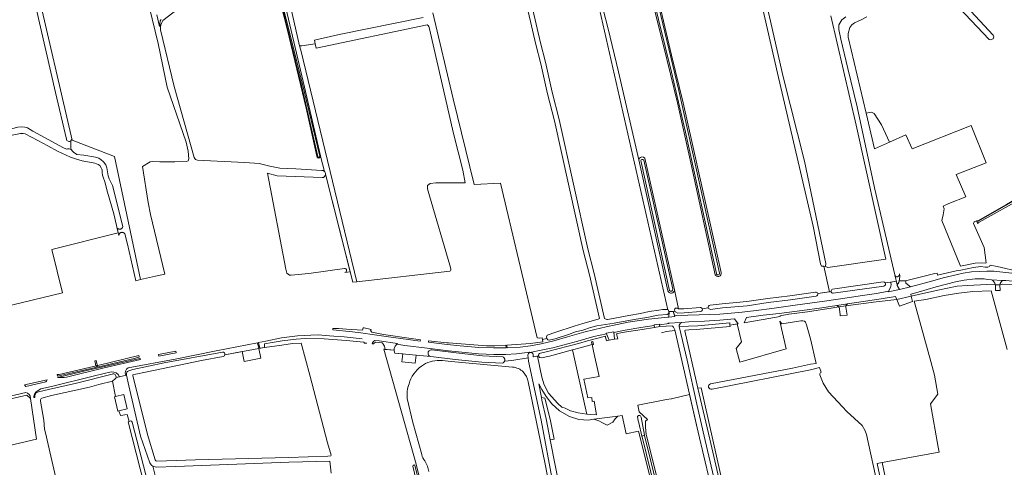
# Model space of a CAD drawing. Header units: metres. Extents: x 209813 to 223847, y 571801 to 587119.
# Tile 494 of 656: x 213530 to 214242, y 583550 to 583874. Entities that reach past the tile are written whole.
import ezdxf

# ---------------------------------------------------------------- set-up
doc = ezdxf.new("R2010")
doc.units = ezdxf.units.M
for name, color, linetype, lineweight in [('B-RO-GK-BESCHOEIING-G', 8, 'GK-BESCHOEIING', 0), ('B-RO-GR-GRAS-GV', 8, 'Continuous', 0), ('B-RO-GR-GROENVOORZIENING-GV', 8, 'Continuous', 0), ('B-RO-KW-KUNSTWERK_DEK-GV', 8, 'Continuous', 0), ('B-RO-OG-TERREIN_CULTUURSCHEIDING-GV', 8, 'Continuous', 0), ('B-RO-OG-WATER_GREPPEL-GV', 8, 'Continuous', 0), ('B-RO-OG-WEG-GV', 8, 'Continuous', 0), ('B-RO-VH-ONVERHARD-GV', 8, 'Continuous', 0), ('B-RO-VH-VERHARDING_HALFVERHARDING-GV', 8, 'Continuous', 0), ('B-RO-VH-VERHARDING_OPEN-GV', 8, 'Continuous', 0), ('B-RO-VH-VERHARDING_PUIN-GV', 8, 'Continuous', 0)]:
    doc.layers.add(name, color=color, linetype=linetype, lineweight=lineweight)
doc.linetypes.add('GK-BESCHOEIING', pattern='A,30,-5,[1,NLCS.shx,S=1,R=0,X=0,Y=0],-5', length=40)

msp = doc.modelspace()

# ---------------------------------------------------------------- linework, layer by layer
at = {"layer": 'B-RO-GK-BESCHOEIING-G', "flags": 128}
msp.add_lwpolyline([(213994.004, 583647.592), (213997.798, 583648.443), (214003.836, 583649.149)], dxfattribs=at)
at = {"layer": 'B-RO-GR-GRAS-GV', "flags": 128}
for points in [[(214107.089, 583675.947), (214115.528, 583677.165), (214111.449, 583695.632), (214109.798, 583695.804), (214109.064, 583697.458), (214103.843, 583724.502), (214077.946, 583835.222), (214063.444, 583898.545), (214052.349, 583949.966), (214048.466, 583966.184), (214041.949, 583987.379), (214038.55, 583999.398), (214032.656, 584026.919), (214025.52, 584055.084), (214022.36, 584066.156), (214020.22, 584072.806), (214017.58, 584084.153), (214008.405, 584130.169), (214002.491, 584156.507), (214002.83, 584157.672), (214003.961, 584158.114)], [(213563.885, 583787.514), (213555.854, 583821.063), (213541.652, 583882.936), (213528.195, 583940.602), (213514.07, 583999.422), (213508.097, 584022.62), (213507.429, 584026.936)], [(213541.698, 583900.245), (213567.909, 583786.628), (213598.53, 583774.95), (213617.436, 583686.011), (213628.227, 583688.543), (213635.08, 583690.025), (213624.639, 583733.103), (213623.029, 583741.691), (213618.76, 583767.699), (213624.368, 583771.162), (213626.376, 583771.409), (213631.359, 583771.105), (213642.139, 583771.011), (213650.768, 583771.305), (213651.928, 583771.836), (213652.26, 583773.262), (213651.795, 583778.869), (213650.305, 583785.254), (213636.665, 583824.964), (213630.064, 583856.605), (213606, 583955.754)], [(213708.503, 583960.207), (213732.316, 583854.77)], [(213892.507, 583918.366), (213906.659, 583857.022), (213910.329, 583843.028), (213915.116, 583821.28), (213920.208, 583801.715), (213940.926, 583708.212), (213945.44, 583690.501), (213952.885, 583657.927), (213954.565, 583657.152), (213955.08, 583657.168), (213956.501, 583657.319), (213970.495, 583660.059), (213978.843, 583661.495), (213985.214, 583662.984), (213992.16, 583663.997), (213994.772, 583664.475), (213998.111, 583664.379), (213998.701, 583664.124), (213932.398, 583955.696)], [(214032.809, 583689.531), (214015.439, 583770.349), (214005.798, 583813.676), (213995.679, 583855.22), (213976.211, 583931.843)], [(213981.37, 583933.328), (214001.359, 583848.052), (214009.815, 583813.754), (214037.183, 583691.08)], [(213706.86, 583919.863), (213694.549, 583913.421), (213669.63, 583900.216), (213657.849, 583891.939), (213654.243, 583889.362), (213633.649, 583873.282)], [(214222.84, 583728.547), (214243.587, 583740.274), (214269.819, 583755.739), (214286.887, 583766.647), (214303.155, 583774.966), (214303.396, 583775.041), (214303.577, 583775.065), (214303.76, 583775.066), (214304.034, 583775.021), (214304.366, 583774.88), (214304.038, 583779.21), (214315.744, 583785.934), (214382.262, 583826.177), (214376.762, 583839.235), (214371.999, 583848.126), (214358.301, 583871.288), (214352.549, 583880.205), (214347.992, 583885.593), (214337.96, 583895.343), (214313.216, 583920.77), (214312.462, 583922.18), (214312.018, 583922.777)], [(213744.867, 583775.098), (213737.139, 583809.95), (213723.354, 583867.05), (213712.34, 583910.507), (213710.308, 583918.202)], [(213828.891, 583878.7), (213843.391, 583816.569), (213858.554, 583754.741), (213877.597, 583755.617), (213904.097, 583643.936), (213905.999, 583643.69), (213907.838, 583644.037), (213908.148, 583642.7), (213911.107, 583643.471), (213911.031, 583644.559), (213911.393, 583645.776), (213912.889, 583646.299), (213913.624, 583646.6), (213915.437, 583647.178), (213917.822, 583648.134), (213931.016, 583652.399), (213937.204, 583654.224), (213948.306, 583657.362), (213948.842, 583657.621), (213949.182, 583657.983), (213942.008, 583689.368), (213937.491, 583707.092), (213916.776, 583800.585), (213911.682, 583820.153), (213906.896, 583841.897), (213903.232, 583855.871), (213889.058, 583917.307)], [(214067.771, 583895.062), (214082.067, 583832.446), (214097.589, 583771.476), (214113.019, 583697.71), (214112.731, 583695.498), (214114.35, 583694.693), (214156.419, 583700.646), (214134.988, 583797.616), (214116.599, 583876.462)], [(214201.808, 583897.192), (214233.904, 583862.674), (214234.426, 583861.303), (214233.853, 583859.817), (214231.809, 583859.094), (214230.981, 583859.443), (214200.717, 583891.802)], [(213468.255, 583882.392), (213483.521, 583818.973), (213487.406, 583801.803), (213492.114, 583784.935), (213492.553, 583784.464), (213492.9, 583784.29), (213494.035, 583784.184), (213494.766, 583784.379), (213507.779, 583789.766), (213516.815, 583792.967), (213528.668, 583796.035), (213531.23, 583796.401), (213533.684, 583796.219), (213535.736, 583795.627), (213539.45, 583793.295), (213561.768, 583781.078), (213563.387, 583780.398), (213563.962, 583780.299), (213564.621, 583780.406), (213565.914, 583780.434), (213567.046, 583780.061), (213566.962, 583786.16)], [(213952.019, 583881.157), (213955.468, 583867.182), (213963.073, 583836.173), (213977.782, 583772.404), (213978.315, 583773.715), (213979.023, 583774.315), (213979.841, 583774.619), (213981.041, 583774.465), (213982.032, 583773.695), (214003.502, 583678.603), (214006.524, 583664.833), (214010.385, 583664.937), (214022.061, 583665.918)], [(213743.728, 583856.37), (213743.135, 583859.014), (213760.973, 583863.017), (213821.677, 583875.4)], [(214142.695, 583875.915), (214138.499, 583873.538), (214133.76, 583871.524), (214131.747, 583870.128), (214130.203, 583868.215), (214129.136, 583863.678), (214129.201, 583861.079), (214142.036, 583806.126)], [(213631.774, 583866.525), (213641.712, 583825.576), (213656.172, 583774.149), (213657.167, 583772.755), (213658.592, 583772.357), (213662.935, 583771.992), (213692.807, 583770.679), (213703.151, 583769.816), (213710.81, 583767.859), (213718.054, 583766.551), (213729.721, 583765.996), (213748.631, 583764.859)], [(213518.036, 583666.051), (213561.115, 583676.506), (213553.213, 583707.725), (213601.246, 583719.883), (213598.082, 583733.493), (213593.535, 583749.246), (213591.502, 583756.601), (213590.29, 583759.879), (213589.911, 583761.358), (213589.716, 583763.253), (213589.732, 583764.964), (213589.519, 583765.793), (213589.06, 583766.784), (213587.93, 583768.322), (213586.74, 583769.203), (213584.494, 583770.213), (213575.284, 583771.838), (213570.514, 583773.117), (213566.861, 583774.456), (213557.352, 583778.763), (213550.372, 583782.505), (213543.265, 583786.481), (213533.898, 583791.362), (213532.574, 583791.578), (213530.744, 583791.451), (213520.898, 583789.558)], [(214159.012, 583785.296), (214170.835, 583790.572), (214175.393, 583780.388), (214217.938, 583797.216), (214228.948, 583770.366), (214207.222, 583761.814), (214214.287, 583745.86), (214201.904, 583740.859), (214197.824, 583739.121), (214198.419, 583737.02), (214197.89, 583732.892), (214196.937, 583728.659), (214210.24, 583695.699), (214220.997, 583697.773), (214225.345, 583698.195), (214228.081, 583697.927), (214228.829, 583698.018), (214227.418, 583709.133), (214219.713, 583726.587), (214220.24, 583727.762), (214221.957, 583728.551)], [(213750.377, 583764.189), (213747.564, 583775.126)], [(214244.113, 583635.387), (214232.548, 583677.895), (214219.146, 583677.355), (214209.172, 583676.13), (214198.603, 583674.412), (214185.327, 583671.619), (214176.85, 583670.451), (214188.894, 583626.78), (214191.506, 583617.068), (214193.908, 583603.288), (214188.609, 583596.302), (214194.135, 583564.987), (214194.799, 583561.336), (214153.67, 583553.851), (214166.368, 583493.258)], [(214029.215, 583667.485), (214038.012, 583668.472), (214055.775, 583670.1), (214070.906, 583672.327), (214086.942, 583674.308), (214105.485, 583677.027)], [(214023.619, 583664.898), (214027.975, 583665.64)], [(214029.473, 583610.683), (214088.743, 583621.981), (214101.944, 583624.858), (214105.838, 583625.377), (214101.834, 583643.089), (214098.927, 583653.35), (214098.206, 583655.222), (214097.508, 583655.908), (214096.33, 583656.166), (214094.87, 583656.296), (214081.184, 583653.925), (214079.723, 583656.027), (214084.37, 583635.875), (214050.654, 583626.383), (214048.149, 583636.294), (214051.903, 583641.092), (214048.926, 583653.952), (214043.623, 583653.015), (214043.708, 583652.004), (214019.208, 583649.957), (214013.994, 583649.754), (214011.456, 583649.362), (214011.034, 583649.136), (214011.012, 583648.916), (214020.493, 583607.621)], [(213724.523, 583557.47), (213752.934, 583558.339), (213755.104, 583558.758), (213755.243, 583559.279), (213752.72, 583568.118), (213739.803, 583616.854), (213733.51, 583640.17), (213727.377, 583639.843), (213719.499, 583638.733), (213707.064, 583637.031), (213702.973, 583636.26), (213704.318, 583629.149), (213692.373, 583626.889), (213691.028, 583634), (213678.484, 583631.625)], [(213793.374, 583635.642), (213816.698, 583552.589), (213831.738, 583492.27)], [(213800.827, 583634.92), (213793.374, 583635.642)], [(213938.998, 583594.05), (213929.831, 583635.234), (213913.048, 583630.791), (213907.26, 583629.532), (213905.86, 583629.779), (213905.232, 583630.819), (213904.573, 583630.712), (213907.58, 583615.584), (213909.273, 583609.922), (213912.342, 583603.89), (213919.221, 583596.375), (213922.079, 583593.888), (213924.407, 583593.2), (213928.27, 583591.19), (213933.826, 583589.655), (213940.148, 583588.749)], [(213938.998, 583594.05), (213940.148, 583588.749), (213942.769, 583588.438), (213947.003, 583588.385), (213945.362, 583598.28), (213943.986, 583597.963), (213943.775, 583600.926), (213940.864, 583600.556), (213937.848, 583614.155), (213949.013, 583616.113), (213948.537, 583618.124), (213944.939, 583634.211), (213943.922, 583639.13), (213935.381, 583636.703), (213929.831, 583635.234)], [(213677.287, 583630.484), (213661.403, 583627.612), (213620.952, 583619.054), (213613.924, 583617.775), (213611.915, 583617.148), (213611.971, 583616.702), (213622.484, 583574.009), (213627.942, 583555.765)], [(213927.565, 583480.808), (213926.624, 583487.202), (213915.655, 583539.107), (213907.07, 583584.568), (213897.898, 583627.179), (213897.655, 583629.59), (213885.831, 583627.673), (213880.691, 583627.145), (213880.593, 583626.915), (213880.472, 583626.697), (213880.329, 583626.491), (213880.167, 583626.301), (213879.986, 583626.129), (213879.789, 583625.975), (213879.577, 583625.842), (213879.099, 583625.605), (213864.188, 583626.285), (213844.951, 583628.334), (213827.318, 583630.555), (213816.633, 583631.398), (213816.112, 583625.731), (213806.455, 583626.619), (213806.976, 583632.286), (213801.367, 583632.802)], [(213841.99, 583626.872), (213886.489, 583622.783)], [(214109.655, 583619.087), (214108.474, 583622.476), (214101.889, 583620.792), (214030.677, 583606.875)], [(214124.981, 583594.037), (214114.832, 583604.884), (214111.004, 583611.073), (214108.692, 583617.219)], [(213620.021, 583538.035), (213608.536, 583583.286), (213609.293, 583583.571), (213607.808, 583588.545), (213602.847, 583587.751), (213601.687, 583591.258), (213600.942, 583591.065), (213598.614, 583601.384), (213599.349, 583601.6), (213597.192, 583612.721), (213587.337, 583610.114), (213580.594, 583608.39), (213553.039, 583602.168), (213545.995, 583600.401), (213545.504, 583600.082), (213545.053, 583599.155), (213545.092, 583598.145), (213547.525, 583584.562), (213548.088, 583577.978), (213548.604, 583575.264), (213552.574, 583558.559), (213559.071, 583530.294)], [(213897.729, 583612.21), (213909.87, 583553.852), (213920.269, 583499.69)], [(213945.092, 583585.083), (213941.056, 583584.568), (213934.236, 583584.906), (213927.622, 583587.089), (213920.478, 583591.256), (213914.856, 583596.283), (213910.821, 583601.508), (213907.513, 583606.535), (213905.326, 583610.755), (213907.318, 583600.763)], [(213820.873, 583559.535), (213814.425, 583582.657), (213810.233, 583600.156)], [(214059.062, 583476.007), (214104.02, 583482.67), (214109.586, 583482.305), (214152.823, 583490.345), (214158.538, 583492.038), (214160.136, 583493.528), (214152.022, 583529.991), (214142.383, 583574.078), (214141.315, 583576.626), (214139.231, 583580.56), (214128.195, 583590.601), (214124.981, 583594.037)], [(214030.894, 583495.281), (214031.872, 583493.529), (214027.9, 583491.353), (214013.901, 583486.629), (214010.348, 583486.49), (214003.152, 583486.722), (213999.353, 583489.419), (213977.589, 583576.551), (213968.498, 583574.595), (213965.746, 583587.721), (213962.427, 583587.297)], [(213913.673, 583570.127), (213924.69, 583514.029), (213933.109, 583478.963), (213937.806, 583473.418), (213940.028, 583465.058), (213940.029, 583454.158), (213949.051, 583406.639), (213952.914, 583397.59), (213955.666, 583389.705), (213959.846, 583388.012), (213964.767, 583388.541), (213971.038, 583387.728), (214026.045, 583398.126), (214031.046, 583398.999), (214033.85, 583398.787), (214034.128, 583396.996)], [(213629.297, 583554.864), (213657.155, 583555.812), (213724.523, 583557.47)], [(213755.185, 583546.261), (213754.365, 583554.815), (213724.612, 583554.046), (213642.891, 583550.866), (213628.749, 583550.395), (213626.232, 583551.245), (213628.728, 583541.664)]]:
    msp.add_lwpolyline(points, dxfattribs=at)
at = {"layer": 'B-RO-GR-GRAS-GV'}
for points in [[(213633.649, 583873.282, 0.1622965), (213631.774, 583866.525)], [(213566.962, 583786.16, -0.6162668), (213563.885, 583787.514)], [(213747.564, 583775.126, -1.0344622), (213744.867, 583775.098)], [(213748.631, 583764.859, -0.1858871), (213750.377, 583764.189)], [(214221.957, 583728.551, 0.2016114), (214222.84, 583728.547)], [(214037.183, 583691.08, -0.895842), (214032.809, 583689.531)], [(214105.485, 583677.027, -0.3623029), (214107.089, 583675.947)], [(214022.061, 583665.918, -0.3443511), (214023.619, 583664.898)], [(214027.975, 583665.64, -0.443168), (214029.215, 583667.485)], [(213678.484, 583631.625, -0.2814396), (213677.287, 583630.484)], [(213820.492, 583623.551, -0.1541996), (213833.598, 583627.586)], [(213833.598, 583627.586, -0.023389), (213841.99, 583626.872)], [(213811.582, 583610.647, -0.1698465), (213820.492, 583623.551)], [(213886.489, 583622.783, -0.1583079), (213894.208, 583619.337)], [(213894.208, 583619.337, -0.11966), (213897.729, 583612.21)], [(214108.692, 583617.219, -0.4077553), (214109.655, 583619.087)], [(213810.233, 583600.156, -0.1165248), (213811.582, 583610.647)], [(213822.93, 583555.021, -0.1360221), (213820.873, 583559.535)], [(213627.942, 583555.765, 0.2558364), (213629.297, 583554.864)], [(213825.819, 583547.261, 0.1136734), (213822.93, 583555.021)]]:
    msp.add_lwpolyline(points, format="xyb", dxfattribs=at)
at = {"layer": 'B-RO-GR-GRAS-GV', "flags": 128}
for points in [[(213826.397, 583867.142), (213825.823, 583868.801), (213825.44, 583869.454), (213824.819, 583869.872), (213824.632, 583869.916), (213744.428, 583853.254), (213743.728, 583856.37), (213734.009, 583854.792), (213732.316, 583854.77), (213733.312, 583851.795), (213773.893, 583684.412), (213841.079, 583692.099), (213841.592, 583692.382), (213841.72, 583692.743), (213841.707, 583693.769), (213841.105, 583696.498), (213826.384, 583746.488), (213824.967, 583751.552), (213824.912, 583753.918), (213826.812, 583755.312), (213830.922, 583755.95), (213852.173, 583756.006), (213850.53, 583765.087), (213843.738, 583791.518)], [(214159.012, 583785.296), (214153.141, 583797.692), (214147.879, 583805.878), (214145.998, 583806.899), (214142.036, 583806.126), (214148.044, 583780.402)], [(214020.493, 583607.621), (214028.968, 583570.71), (214045.816, 583498.784), (214052.317, 583471.459), (214053.46, 583471.63), (214022.902, 583607.768)], [(213913.673, 583570.127), (213916.469, 583570.639), (213913.77, 583583.895), (213912.182, 583590.959), (213909.642, 583600.246), (213907.318, 583600.763), (213907.675, 583598.975), (213910.687, 583585.332)], [(214038.998, 583498.292), (214037.137, 583506.384), (214020.658, 583575.739), (214014.431, 583602.913), (214001.343, 583599.914), (214001.158, 583599.855), (213997.76, 583599.303), (213977.012, 583595.266), (213977.965, 583590.503), (213984.067, 583584.95), (213982.598, 583583.759), (213982.44, 583579.354), (213982.995, 583573.996), (213991.392, 583540.582), (214000.203, 583504.307), (214001.791, 583498.513), (214004.41, 583493.83), (214008.22, 583492.004), (214011.871, 583492.242), (214024.174, 583495.258), (214028.54, 583497.322), (214030.286, 583496.37), (214030.894, 583495.281)], [(213958.867, 583582.956), (213960.666, 583585.39), (213962.427, 583587.297), (213945.092, 583585.083), (213948.707, 583584.014), (213951.353, 583582.427), (213954.951, 583580.839)]]:
    msp.add_lwpolyline(points, close=True, dxfattribs=at)
at = {"layer": 'B-RO-GR-GRAS-GV'}
msp.add_arc((214030.062, 583608.776), 1.995, 107.156103, 286.478898, dxfattribs=at)
at = {"layer": 'B-RO-GR-GROENVOORZIENING-GV', "flags": 128}
for points in [[(214120.798, 583667.258), (214110.127, 583665.703), (214095.908, 583663.695), (214079.145, 583661.518), (214067.52, 583660.269), (214055.606, 583658.704), (214053.894, 583654.831), (214079.929, 583659.435), (214080.031, 583659.916), (214086.236, 583661.084), (214099.566, 583662.715), (214118.134, 583665.708), (214122.177, 583666.298)], [(213678.484, 583631.625), (213702.973, 583636.26), (213702.086, 583640.418), (213672.049, 583634.603), (213642.494, 583628.603), (213608.497, 583622.15)], [(213885.831, 583627.673), (213897.655, 583629.59), (213897.558, 583631.298), (213897.935, 583632.716), (213898.928, 583633.463), (213889.229, 583632.464), (213881.213, 583631.938), (213872.884, 583631.856), (213861.833, 583632.342), (213852.222, 583633.214), (213840.143, 583634.614), (213824.65, 583636.471), (213808.629, 583638.446), (213802.681, 583639.314)], [(213827.995, 583635.23), (213845.609, 583633.012), (213864.778, 583630.971), (213879.361, 583630.299), (213879.789, 583630.03), (213879.986, 583629.876), (213880.167, 583629.704), (213880.329, 583629.514), (213880.472, 583629.308), (213880.593, 583629.089), (213880.691, 583628.86), (213880.765, 583628.621), (213880.816, 583628.376), (213880.841, 583628.127), (213880.841, 583627.877), (213880.816, 583627.629), (213880.765, 583627.384), (213880.691, 583627.145), (213885.831, 583627.673)], [(213606.688, 583616.843), (213607.227, 583617.097), (213607.293, 583618.094), (213607.59, 583619.133), (213608.035, 583619.674), (213609.058, 583620.177), (213611.881, 583621.171), (213634.58, 583625.825), (213676.725, 583633.605)], [(213801.367, 583632.802), (213816.633, 583631.398), (213827.318, 583630.555)]]:
    msp.add_lwpolyline(points, dxfattribs=at)
msp.add_lwpolyline([(213999.355, 583662.87), (213999.332, 583662.272), (213998.966, 583661.338), (213998.107, 583660.774), (213991.711, 583660.233), (213983.416, 583658.692), (213974.4, 583657.186), (213960.007, 583654.613), (213947.479, 583652.501), (213942.844, 583651.447), (213937.333, 583649.49), (213932.033, 583648.286), (213926.89, 583646.351), (213917.236, 583643.308), (213913.93, 583642.458), (213913.056, 583642.349), (213912.03, 583642.364), (213911.107, 583643.471), (213908.148, 583642.7), (213908.202, 583640.96), (213899.516, 583639.762), (213882.343, 583638.621), (213882.417, 583636.748), (213891.848, 583637.288), (213899.467, 583638.251), (213907.161, 583639.668), (213916.319, 583641.876), (213926.248, 583644.695), (213937.876, 583648.019), (213946.008, 583649.856), (213954.023, 583651.824), (213962.181, 583653.572), (213970.006, 583655.128), (213984.734, 583657.468), (213998.656, 583658.879), (213999.355, 583658.949), (213999.582, 583662.884)], close=True, dxfattribs=at)
at = {"layer": 'B-RO-GR-GROENVOORZIENING-GV'}
for points in [[(213802.681, 583639.314, 0.3387833), (213801.388, 583632.761)], [(213827.318, 583630.555, -1.005508), (213827.995, 583635.23)], [(213676.725, 583633.605, -0.5357143), (213678.484, 583631.625)], [(213608.497, 583622.15, 0.4059768), (213606.688, 583616.843)]]:
    msp.add_lwpolyline(points, format="xyb", dxfattribs=at)
at = {"layer": 'B-RO-KW-KUNSTWERK_DEK-GV', "flags": 128}
for points in [[(214239.035, 583678.156), (214238.78, 583682.2), (214235.553, 583682.233), (214235.721, 583678.023)], [(214165.732, 583667.954), (214166.218, 583666.797), (214175.501, 583670.265), (214174.683, 583674.017), (214164.244, 583671.498)], [(213944.402, 583641.291), (213943.425, 583641.036), (213944.006, 583638.806), (213944.984, 583639.061)], [(213585.194, 583623.668), (213585.296, 583623.247), (213586.407, 583623.515), (213585.437, 583627.532), (213584.326, 583627.263)]]:
    msp.add_lwpolyline(points, close=True, dxfattribs=at)
at = {"layer": 'B-RO-KW-KUNSTWERK_DEK-GV'}
for points in [[(214122.177, 583666.298, -0.0378241), (214122.726, 583665.369)], [(214122.726, 583665.369, -0.0731937), (214122.939, 583664.346)], [(214127.369, 583666.05, -0.1029995), (214127.513, 583667.078)]]:
    msp.add_lwpolyline(points, format="xyb", dxfattribs=at)
at = {"layer": 'B-RO-KW-KUNSTWERK_DEK-GV', "flags": 128}
for points in [[(214122.939, 583664.346), (214123.285, 583660.669)], [(214123.285, 583660.669), (214123.375, 583659.715), (214128.302, 583660.296), (214127.369, 583666.05)]]:
    msp.add_lwpolyline(points, dxfattribs=at)
at = {"layer": 'B-RO-OG-TERREIN_CULTUURSCHEIDING-GV', "flags": 128}
for points in [[(213563.82, 583615.624), (213590.148, 583621.914), (213617.346, 583628.159), (213617.185, 583628.849), (213616.969, 583629.005), (213579.513, 583620.553), (213557.339, 583615.276)], [(213549.799, 583613.575), (213533.552, 583609.925), (213534.452, 583608.843)], [(213534.452, 583608.843), (213548.842, 583612.158)], [(213516.281, 583598.162), (213510.839, 583596.923), (213515.434, 583572.818), (213516.992, 583564.935), (213518.464, 583565.226), (213542.276, 583570.692), (213537.887, 583600.217)]]:
    msp.add_lwpolyline(points, dxfattribs=at)
at = {"layer": 'B-RO-OG-TERREIN_CULTUURSCHEIDING-GV'}
for points in [[(213548.842, 583612.158, 0.2820808), (213549.799, 583613.575)], [(213557.339, 583615.276, 0.08026), (213563.82, 583615.624)]]:
    msp.add_lwpolyline(points, format="xyb", dxfattribs=at)
at = {"layer": 'B-RO-OG-TERREIN_CULTUURSCHEIDING-GV', "flags": 128}
msp.add_lwpolyline([(213534.427, 583604.51), (213515.821, 583600.109), (213516.281, 583598.162), (213535.285, 583602.49), (213537.887, 583600.217), (213537.544, 583601.928), (213536.843, 583602.876), (213535.649, 583603.994)], close=True, dxfattribs=at)
at = {"layer": 'B-RO-OG-WATER_GREPPEL-GV', "flags": 128}
for points in [[(214033.817, 583690.463), (214033.985, 583689.897), (214034.605, 583689.509), (214035.255, 583689.383), (214035.759, 583689.624), (214036.064, 583690.148), (214036.158, 583690.746), (214006.597, 583822.672), (213980.362, 583932.209), (213979.878, 583932.693), (213979.107, 583932.961), (213978.139, 583932.729), (213977.716, 583931.836), (213977.873, 583930.8), (214001.418, 583835.879), (214011.458, 583792.413)], [(213980.666, 583772.735), (213979.94, 583772.86), (213979.414, 583772.56), (213979.088, 583771.959), (213999.91, 583678.16), (214000.679, 583677.715), (214001.651, 583677.756), (214002.098, 583678.311), (214002.226, 583678.98), (213981.267, 583772.335)], [(213981.837, 583573.599), (213979.381, 583586.593), (213978.98, 583587.473), (213978.549, 583587.838), (213977.489, 583587.804), (213976.826, 583587.01), (213977.323, 583584.029), (213977.787, 583582.506), (213979.926, 583572.944)], [(213814.646, 583551.748), (213814.341, 583551.139), (213828.287, 583492.819), (213828.437, 583492.129), (213830.539, 583491.468), (213830.569, 583492.759), (213815.786, 583552.05), (213815.347, 583552.083)]]:
    msp.add_lwpolyline(points, close=True, dxfattribs=at)
for points in [[(213711.8, 583915.318), (213733.829, 583826.153), (213745.544, 583774.984), (213745.735, 583774.482), (213746.098, 583774.258), (213746.496, 583774.327), (213746.856, 583774.722), (213746.956, 583775.183), (213734.325, 583828.044), (213711.114, 583920.267)], [(213629.199, 583877.147), (213631.211, 583868.845), (213631.288, 583869.6), (213631.322, 583870.804), (213631.735, 583872.854), (213632.302, 583873.914)], [(214269.143, 583754.529), (214223.608, 583728.327), (214223.076, 583728.12), (214222.441, 583728.003), (214222.207, 583728), (214222.94, 583726.382), (214222.944, 583726.755), (214222.993, 583726.924), (214223.141, 583727.1), (214223.882, 583727.49), (214255.869, 583745.371)], [(213979.926, 583572.944), (213980.279, 583571.364), (213998.185, 583498.616)], [(214000.287, 583498.215), (213981.896, 583573.288), (213981.837, 583573.599)]]:
    msp.add_lwpolyline(points, dxfattribs=at)
at = {"layer": 'B-RO-OG-WEG-GV', "flags": 128}
for points in [[(214253.415, 583691.697), (214236.801, 583695.503), (214231.846, 583696.391), (214231.21, 583695.544), (214230.121, 583695.059), (214228.073, 583695.016), (214225.089, 583695.573), (214219.777, 583694.813), (214210.573, 583692.723), (214207.071, 583692.244), (214193.796, 583689.222), (214193.328, 583690.665), (214191.799, 583690.504), (214170.504, 583685.164), (214170.685, 583684.294), (214170.804, 583683.396), (214174.147, 583680.718), (214190.403, 583685.077), (214197.871, 583687.231), (214208.027, 583689.645), (214212.202, 583690.663), (214218.222, 583691.531), (214229.395, 583692.11), (214234.475, 583692), (214247.401, 583690.672)], [(214232.673, 583685.916), (214229.928, 583686.089), (214227.417, 583686.451), (214221.029, 583686.584), (214212.994, 583685.566), (214206.654, 583684.31), (214192.62, 583680.757), (214179.678, 583676.918), (214174.36, 583675.501), (214174.683, 583674.017), (214180.031, 583675.308), (214193.869, 583678.462), (214208.004, 583681.218), (214215.461, 583681.85), (214229.371, 583682.348), (214235.553, 583682.233)], [(214274.923, 583682.453), (214267.573, 583682.895), (214259.14, 583684.049), (214250.261, 583684.693), (214243.197, 583685.414), (214241.166, 583685.383), (214240.629, 583685.417)], [(214002.448, 583663.052), (214003.653, 583659.881), (214004.898, 583660.005), (214021.233, 583660.568), (214036.21, 583661.041), (214044.587, 583661.69), (214052.49, 583662.571), (214062.533, 583663.791), (214073.877, 583665.233), (214090.7, 583667.615), (214111.977, 583670.433), (214128.482, 583672.873), (214139.463, 583674.416), (214149.665, 583676.069), (214158.304, 583677.69), (214159.683, 583680.186), (214160.109, 583682.247), (214159.849, 583683.861), (214159.712, 583684.228), (214155.939, 583683.573)], [(214116.71, 583677.346), (214107.089, 583675.947)], [(214154.845, 583681.369), (214118.278, 583676.129)], [(214238.78, 583682.2), (214240.707, 583682.634), (214248.635, 583682.146), (214264.176, 583681.131), (214275.896, 583679.944)], [(214105.92, 583674.059), (214087.344, 583671.335), (214071.309, 583669.354), (214056.13, 583667.12), (214038.316, 583665.488), (214029.55, 583664.504)], [(214127.513, 583667.078), (214149.309, 583669.962), (214164.244, 583671.498), (214163.244, 583673.877), (214153.041, 583672.161), (214128.632, 583668.43)], [(214022.312, 583662.929), (214010.551, 583661.94), (214005.862, 583661.814), (214004.291, 583662.591)], [(214049.663, 583654.083), (214046.825, 583657.727), (214036.293, 583656.663), (214025.305, 583655.954), (214013.77, 583655.409), (214008.493, 583655.116)], [(213999.715, 583654.186), (213992.703, 583653.392), (213992.97, 583652.198), (214002.03, 583652.588)], [(214006.907, 583652.071), (214020.396, 583652.656), (214043.486, 583654.652), (214043.623, 583653.015), (214049.663, 583654.083)], [(213764.55, 583644.529), (213757.214, 583645.119), (213750.856, 583645.684), (213746.156, 583646.016), (213740.519, 583645.843), (213730.813, 583645.296), (213719.433, 583643.816), (213707.998, 583641.572), (213702.812, 583640.56), (213703.7, 583636.397), (213707.064, 583637.031), (213707.009, 583638.768), (213707.092, 583639.696), (213712.703, 583640.663), (213719.796, 583641.813), (213729.935, 583642.991), (213736.533, 583643.403), (213750.289, 583643.131), (213766.104, 583642.039), (213778.985, 583640.8), (213779.335, 583640.182), (213780.98, 583640.034)], [(213777.648, 583643.239), (213764.55, 583644.529)], [(213789.969, 583641.652), (213786.817, 583642.058)], [(213906.542, 583632.831), (213911.776, 583633.97), (213934.109, 583639.881), (213940.647, 583641.805), (213953.618, 583645.066), (213953.618, 583644.644), (213953.648, 583644.4), (213954.316, 583641.743), (213956.226, 583642.177), (213954.343, 583646.732), (213945.299, 583644.899), (213933.599, 583641.463), (213915.477, 583636.711), (213908.354, 583635.196), (213898.952, 583633.391), (213900.175, 583633.43), (213901.189, 583632.6), (213901.205, 583632.053), (213901.382, 583630.539), (213901.448, 583630.205), (213905.232, 583630.819)], [(213784.88, 583639.684), (213785.918, 583639.591), (213786.06, 583639.787), (213787.226, 583640.773), (213792.088, 583640.228)], [(213545.357, 583607.069), (213544.137, 583606.459), (213541.825, 583604.676), (213541.049, 583603.71), (213540.575, 583602.637), (213540.367, 583601.15), (213540.411, 583600.758), (213541.061, 583600.898), (213540.953, 583602.534), (213541.994, 583604.088), (213543.678, 583604.845), (213550.946, 583606.525), (213571.056, 583611.291), (213596.889, 583617.797)], [(213596.309, 583619.273), (213584.121, 583616.396), (213553.056, 583608.87), (213545.357, 583607.069)], [(213599.74, 583615.272), (213602.283, 583615.847)]]:
    msp.add_lwpolyline(points, dxfattribs=at)
at = {"layer": 'B-RO-OG-WEG-GV'}
for points in [[(214235.553, 583682.233, 0.207647), (214232.673, 583685.916)], [(214118.278, 583676.129, -0.3803197), (214116.71, 583677.346)], [(214155.939, 583683.573, -0.521263), (214154.845, 583681.369)], [(214107.089, 583675.947, -0.4425017), (214105.92, 583674.059)], [(214004.291, 583662.591, -0.1446534), (214003.698, 583663.125)], [(214023.619, 583664.898, -0.4876174), (214022.312, 583662.929)], [(214029.55, 583664.504, -0.3713296), (214027.975, 583665.64)], [(214008.493, 583655.116, 0.2770949), (214006.907, 583652.071)], [(213786.817, 583642.058, 0.1640767), (213784.88, 583639.684)], [(213905.232, 583630.819, -0.4172863), (213906.542, 583632.831)], [(213602.283, 583615.847, 0.3472138), (213596.309, 583619.273)], [(213596.889, 583617.797, -0.5643603), (213599.74, 583615.272)]]:
    msp.add_lwpolyline(points, format="xyb", dxfattribs=at)
at = {"layer": 'B-RO-OG-WEG-GV', "flags": 128}
for points in [[(213784.126, 583649.87), (213779.134, 583651.091), (213778.353, 583651.111), (213778.012, 583649.568), (213766.368, 583650.305), (213760.469, 583650.637), (213756.433, 583650.554), (213756.458, 583649.673), (213770.699, 583648.208), (213776.657, 583647.449), (213786.536, 583646.16), (213795.083, 583644.874), (213805.685, 583643.517), (213819.604, 583641.542), (213819.787, 583642.543), (213813.217, 583643.56), (213793.147, 583646.423), (213784.606, 583648.037), (213783.797, 583649.212)], [(213962.518, 583643.189), (213961.649, 583646.806), (213965.666, 583647.677), (213980.166, 583649.965), (213989.151, 583651.341), (213988.805, 583652.882), (213979.189, 583651.494), (213967.828, 583649.444), (213959.667, 583647.804), (213960.115, 583643.02)], [(213840.171, 583640.201), (213838.786, 583640.22), (213825.564, 583641.653), (213825.611, 583640.864), (213839.193, 583639.186), (213848.633, 583638.221), (213862.011, 583636.862), (213872.579, 583636.588), (213881.71, 583636.73), (213881.637, 583638.574), (213873.716, 583638.048), (213867.701, 583638.071)], [(213557.314, 583616.274), (213571.172, 583619.265), (213590.221, 583623.748), (213611.899, 583628.779), (213616.464, 583630.022), (213616.146, 583631.187), (213587.443, 583624.209), (213558.579, 583617.326), (213557.053, 583617.482)], [(213643.253, 583633.063), (213643.016, 583634.3), (213630.374, 583631.882), (213630.65, 583630.695)]]:
    msp.add_lwpolyline(points, close=True, dxfattribs=at)
at = {"layer": 'B-RO-VH-ONVERHARD-GV', "flags": 128}
for points in [[(213932.398, 583955.696), (213998.701, 583664.124), (213999.153, 583663.929), (213999.355, 583662.87), (213999.582, 583662.884)], [(213977.782, 583772.404), (213963.073, 583836.173), (213955.468, 583867.182), (213952.019, 583881.157)], [(214116.599, 583876.462), (214134.988, 583797.616), (214156.419, 583700.646), (214114.35, 583694.693), (214112.731, 583695.498)], [(214162.715, 583689.382), (214148.201, 583752.405), (214135.487, 583810.773), (214128.936, 583838.513), (214123.709, 583859.569), (214122.334, 583866.661), (214122.404, 583870.128), (214124.391, 583873.623), (214127.369, 583875.928)], [(213566.962, 583786.16), (213567.046, 583780.061), (213567.262, 583779.99), (213568.348, 583778.702), (213569.036, 583778.037), (213571.455, 583776.45), (213576.347, 583775.991), (213584.84, 583774.459), (213587.18, 583773.83), (213589.067, 583772.62), (213590.613, 583771.107), (213592.266, 583768.786), (213593.108, 583766.733), (213593.995, 583760.864), (213594.76, 583758.897), (213597.207, 583754.02), (213604.677, 583724.327), (213604.356, 583723.609), (213604.242, 583723.411), (213604.109, 583723.226), (213603.958, 583723.055), (213603.79, 583722.9), (213603.607, 583722.763), (213603.412, 583722.645), (213603.206, 583722.547), (213602.991, 583722.471), (213602.769, 583722.417), (213602.543, 583722.386), (213602.315, 583722.378), (213602.087, 583722.392), (213601.862, 583722.43), (213601.642, 583722.49), (213601.429, 583722.573), (213601.225, 583722.676), (213601.033, 583722.799), (213600.462, 583723.254), (213601.74, 583717.759)], [(213601.74, 583717.759), (213601.796, 583718.267), (213601.842, 583718.483), (213601.909, 583718.694), (213601.997, 583718.896), (213602.104, 583719.09), (213602.23, 583719.271), (213602.373, 583719.44), (213602.532, 583719.593), (213602.705, 583719.73), (213602.891, 583719.849), (213603.088, 583719.949), (213603.294, 583720.029), (213603.506, 583720.089), (213603.724, 583720.127), (213603.944, 583720.144), (213604.165, 583720.138), (213604.384, 583720.111), (213604.6, 583720.063), (213604.809, 583719.993), (213605.011, 583719.903), (213605.203, 583719.793), (213605.383, 583719.665), (213605.55, 583719.52), (213606.009, 583719.032), (213607.882, 583711.588), (213614.068, 583685.221), (213617.436, 583686.011), (213598.53, 583774.95), (213567.909, 583786.628), (213567.635, 583787.814)], [(213998.776, 583677.976), (213977.782, 583772.404)], [(213748.641, 583759.668), (213716.135, 583761.005), (213709.281, 583762.962), (213722.495, 583693.588), (213723.271, 583690.667), (213724.108, 583689.815), (213725.1, 583689.312), (213726.405, 583689.187), (213739.12, 583690.46), (213764.813, 583694.042)], [(213765.228, 583691.071), (213768.971, 583691.593), (213751.237, 583762.268)], [(214112.731, 583695.498), (214111.449, 583695.632), (214115.528, 583677.165), (214116.71, 583677.346)], [(214163.724, 583684.924), (214159.712, 583684.228), (214159.849, 583683.861), (214160.109, 583682.247), (214159.683, 583680.186), (214157.99, 583677.122), (214166.277, 583678.863)], [(214162.715, 583689.382), (214164.491, 583682.145), (214165.672, 583683.796), (214166.284, 583686.246), (214166.488, 583688.591), (214166.168, 583690.167)], [(214164.491, 583682.145), (214164.617, 583681.69), (214166.277, 583678.863), (214174.147, 583680.718), (214170.804, 583683.396), (214170.685, 583684.294), (214170.504, 583685.164), (214165.974, 583685.004)], [(214005.62, 583665.28), (214006.524, 583664.833), (214003.502, 583678.603)], [(214117.852, 583679.098), (214154.419, 583684.339)], [(214155.939, 583683.573), (214159.712, 583684.228)], [(214002.448, 583663.052), (214003.698, 583663.125)], [(213803.229, 583639.739), (213789.969, 583641.652)], [(213794.151, 583636.221), (213794.222, 583635.553), (213800.827, 583634.92)], [(213599.438, 583614.499), (213597.192, 583612.721), (213599.349, 583601.6), (213605.45, 583602.979), (213607.788, 583592.637), (213601.687, 583591.258), (213602.847, 583587.751), (213607.808, 583588.545), (213609.293, 583583.571), (213610.354, 583583.971)], [(213624.164, 583553.645), (213617.452, 583572.83), (213608.91, 583609.298), (213607.254, 583616.971), (213599.74, 583615.272)], [(213611.351, 583583.092), (213622.957, 583538.546)], [(213628.728, 583541.664), (213626.232, 583551.245)], [(214214.946, 583270.473), (214217.061, 583259.746), (214216.929, 583256.571), (214216.532, 583253.528), (214214.944, 583251.676), (214212.215, 583251.153), (214192.453, 583252.375), (214192.188, 583249.994), (214210.757, 583247.85), (214217.187, 583245.876), (214219.31, 583252.999), (214219.839, 583257.365), (214219.178, 583263.582), (214200.258, 583344.979), (214166.368, 583493.258), (214153.67, 583553.851), (214150.021, 583553.187), (214154.953, 583530.632), (214162.809, 583494.243)]]:
    msp.add_lwpolyline(points, dxfattribs=at)
at = {"layer": 'B-RO-VH-ONVERHARD-GV'}
for points in [[(213567.635, 583787.814, -0.2526073), (213566.962, 583786.16)], [(213751.237, 583762.268, -0.4149344), (213748.641, 583759.668)], [(213764.813, 583694.042, -0.9616256), (213765.228, 583691.071)], [(214166.168, 583690.167, -0.9683322), (214162.715, 583689.382)], [(214003.502, 583678.603, -0.8788393), (213998.776, 583677.976)], [(214116.71, 583677.346, -0.4045213), (214117.852, 583679.098)], [(214154.419, 583684.339, -0.3074066), (214155.939, 583683.573)], [(214003.698, 583663.125, -0.7571825), (214005.62, 583665.28)], [(213792.088, 583640.228, -0.0399648), (213792.93, 583639.241)], [(213792.93, 583639.241, -0.1140675), (213794.151, 583636.221)], [(213802.681, 583639.314, -0.0317428), (213803.229, 583639.739)], [(213599.74, 583615.272, -0.0935254), (213599.438, 583614.499)], [(213610.354, 583583.971, -0.2279821), (213611.351, 583583.092)], [(213626.232, 583551.245, -0.1464638), (213624.164, 583553.645)]]:
    msp.add_lwpolyline(points, format="xyb", dxfattribs=at)
at = {"layer": 'B-RO-VH-ONVERHARD-GV', "flags": 128}
for points in [[(214002.448, 583663.052), (213999.582, 583662.884), (213999.355, 583658.949), (214003.837, 583659.397)], [(213988.695, 583653.372), (213989.151, 583651.341), (213992.97, 583652.198), (213992.593, 583653.882)], [(213956.226, 583642.177), (213960.115, 583643.02), (213959.62, 583648.305), (213954.148, 583647.203)]]:
    msp.add_lwpolyline(points, close=True, dxfattribs=at)
at = {"layer": 'B-RO-VH-VERHARDING_HALFVERHARDING-GV', "flags": 128}
for points in [[(214008.493, 583655.116), (213998.634, 583654.568)], [(214003.709, 583649.703), (214020.658, 583575.739), (214037.137, 583506.384), (214045.696, 583469.164), (214058.115, 583420.214), (214061.671, 583420.979)], [(214061.671, 583420.979), (214049.849, 583467.508), (214042.644, 583497.792), (214025.796, 583569.718), (214019.581, 583596.006), (214012.733, 583627.849), (214006.907, 583652.071)]]:
    msp.add_lwpolyline(points, dxfattribs=at)
at = {"layer": 'B-RO-VH-VERHARDING_HALFVERHARDING-GV'}
for points in [[(214002.03, 583652.588, -0.0774505), (214003.388, 583650.662)], [(214003.388, 583650.662, -0.0631629), (214003.709, 583649.703)]]:
    msp.add_lwpolyline(points, format="xyb", dxfattribs=at)
at = {"layer": 'B-RO-VH-VERHARDING_OPEN-GV', "flags": 128}
for points in [[(213720.034, 583969.419), (213719.615, 583969.728), (213719.039, 583970.572), (213717.507, 583969.098), (213716.185, 583968.589), (213714.378, 583968.725), (213707.142, 583967.071), (213702.639, 583986.776), (213709.875, 583988.43), (213701.055, 584021.685), (213689.555, 584069.867), (213680.411, 584068.359), (213690.398, 584022.401), (213693.472, 584003.492), (213693.444, 583998.864), (213699.169, 583973.568), (213713.279, 583923.712), (213711.2, 583923.391), (213715.825, 583911.102), (213723.477, 583878.324), (213736.072, 583825.044), (213747.488, 583775.516)], [(213751.237, 583762.268), (213770.86, 583684.065), (213773.893, 583684.412), (213733.312, 583851.795), (213732.316, 583854.77), (213708.503, 583960.207), (213720.647, 583962.803), (213718.75, 583967.677), (213720.034, 583969.419)]]:
    msp.add_lwpolyline(points, dxfattribs=at)
at = {"layer": 'B-RO-VH-VERHARDING_OPEN-GV'}
for points in [[(213747.488, 583775.516, -0.0720567), (213747.564, 583775.126)], [(213750.377, 583764.189, -0.2112008), (213751.237, 583762.268)]]:
    msp.add_lwpolyline(points, format="xyb", dxfattribs=at)
at = {"layer": 'B-RO-VH-VERHARDING_PUIN-GV', "flags": 128}
for points in [[(214240.629, 583685.417), (214232.673, 583685.916)], [(214235.553, 583682.233), (214238.78, 583682.2)], [(214128.632, 583668.43), (214120.798, 583667.258)], [(214122.177, 583666.298), (214127.513, 583667.078)]]:
    msp.add_lwpolyline(points, dxfattribs=at)
at = {"layer": 'B-RO-VH-VERHARDING_PUIN-GV'}
for points in [[(214238.78, 583682.2, -0.1457125), (214240.629, 583685.417)], [(214120.798, 583667.258, -0.1271107), (214122.177, 583666.298)], [(214127.513, 583667.078, -0.1761172), (214128.632, 583668.43)]]:
    msp.add_lwpolyline(points, format="xyb", dxfattribs=at)

doc.saveas('drawing.dxf')
